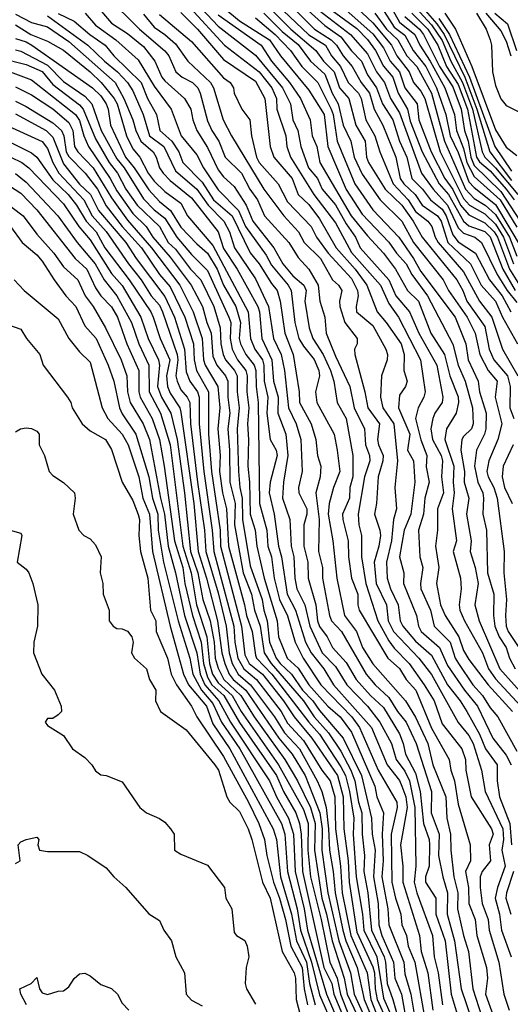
# Model space of a CAD drawing. Header units: metres. Extents: x -51132 to -49532, y -231222 to -229437.
# Tile 590 of 656: x -50220 to -50174, y -229919 to -229826. Entities that reach past the tile are written whole.
import ezdxf

# ---------------------------------------------------------------- set-up
doc = ezdxf.new("R2010")
doc.units = ezdxf.units.M
for name, color, linetype in [('CONTOUR_HALF', 8, 'Continuous'), ('CONTOUR_INDEX', 1, 'Continuous'), ('CONTOUR_INTER', 3, 'Continuous')]:
    doc.layers.add(name, color=color, linetype=linetype)

msp = doc.modelspace()

# ---------------------------------------------------------------- linework, layer by layer
at = {"layer": 'CONTOUR_HALF'}
for points, elevation in [([(-50195.033, -229823.759), (-50191.58, -229826.932), (-50190.08, -229827.972), (-50189.08, -229829.306), (-50188.145, -229830.259), (-50187.58, -229831.542), (-50186.724, -229832.759), (-50186.16, -229834.259), (-50185.205, -229835.759), (-50184.592, -229837.759), (-50183.878, -229839.259), (-50183.44, -229841.259), (-50182.437, -229842.259), (-50181.682, -229843.259), (-50180.58, -229844.147), (-50180.2, -229844.759), (-50179.58, -229846.547), (-50179.08, -229847.218), (-50177.472, -229848.259), (-50176.152, -229850.759), (-50174.946, -229852.259), (-50174.143, -229853.759)], 54.5), ([(-50213.243, -229824.759), (-50211.58, -229826.699), (-50210.08, -229827.672), (-50208.58, -229828.88), (-50207.525, -229830.259), (-50206.852, -229831.759), (-50206.58, -229832.103), (-50204.716, -229833.759), (-50204.147, -229834.759), (-50203.958, -229835.759), (-50203.58, -229836.759), (-50202.58, -229838.375), (-50201.58, -229840.469), (-50201.08, -229841.104), (-50200.08, -229842.023), (-50198.945, -229843.759), (-50198.335, -229845.259), (-50196.344, -229847.759), (-50195.526, -229849.259), (-50194.58, -229850.391), (-50193.556, -229851.259), (-50193.322, -229851.759), (-50193.441, -229852.759), (-50193.036, -229855.259), (-50192.7, -229856.259), (-50191.737, -229857.759), (-50191.044, -229859.259), (-50190.748, -229860.259), (-50190.432, -229862.259), (-50189.571, -229863.759), (-50188.961, -229867.259), (-50188.939, -229869.259), (-50189.248, -229870.259), (-50189.274, -229871.259), (-50189.913, -229872.759), (-50189.894, -229873.259), (-50189.391, -229875.259), (-50189.354, -229876.759), (-50189.071, -229878.759), (-50188.488, -229880.259), (-50188.49, -229881.259), (-50188.358, -229881.759), (-50185.682, -229886.259), (-50184.58, -229887.205), (-50183.967, -229888.259), (-50183.049, -229889.259), (-50181.58, -229892.807), (-50179.928, -229895.759), (-50179.762, -229896.759), (-50179.415, -229897.759), (-50179.08, -229899.941), (-50177.973, -229903.759), (-50177.93, -229905.259), (-50178.383, -229906.259), (-50178.113, -229907.759), (-50178.072, -229909.259), (-50177.476, -229910.759), (-50177.331, -229912.259), (-50176.413, -229915.259), (-50176.33, -229916.259), (-50176.514, -229917.759), (-50175.794, -229919.759)], 61.5), ([(-50203.663, -229824.759), (-50201.58, -229826.975), (-50198.08, -229829.715), (-50195.549, -229832.759), (-50194.81, -229834.259), (-50194.589, -229835.759), (-50194.124, -229836.759), (-50193.842, -229838.259), (-50193.108, -229840.259), (-50192.264, -229841.259), (-50191.814, -229842.259), (-50190.58, -229843.742), (-50189.58, -229845.513), (-50188.703, -229846.759), (-50188.262, -229847.759), (-50185.589, -229850.759), (-50184.91, -229852.259), (-50183.643, -229853.759), (-50182.776, -229855.759), (-50181.09, -229858.759), (-50180.518, -229861.759), (-50180.595, -229862.259), (-50181.264, -229863.259), (-50181.453, -229863.759), (-50181.642, -229864.759), (-50181.476, -229865.759), (-50180.675, -229867.259), (-50180.536, -229867.759), (-50180.637, -229869.259), (-50180.472, -229870.759), (-50181.004, -229872.259), (-50181.012, -229874.259), (-50181.208, -229875.759), (-50180.905, -229877.759), (-50181.124, -229879.259), (-50180.753, -229881.259), (-50180.3, -229882.259), (-50179.019, -229884.259), (-50178.58, -229885.521), (-50178.08, -229886.379), (-50176.272, -229888.759), (-50173.996, -229891.259)], 58.5), ([(-50189.08, -229824.791), (-50187.08, -229826.669), (-50185.323, -229828.759), (-50184.817, -229829.759), (-50183.689, -229831.259), (-50183.277, -229832.259), (-50182.58, -229833.068), (-50182.192, -229833.759), (-50180.759, -229838.759), (-50178.58, -229843.148), (-50178.009, -229843.759), (-50176.58, -229844.575), (-50175.58, -229845.556), (-50174.836, -229846.759), (-50173.903, -229849.259)], 52.5), ([(-50205.08, -229825.688), (-50203.517, -229827.259), (-50201.08, -229830.109), (-50198.08, -229832.148), (-50197.217, -229833.759), (-50196.708, -229838.259), (-50196.365, -229839.259), (-50194.626, -229841.259), (-50194.086, -229842.759), (-50193.08, -229843.708), (-50192.08, -229845.053), (-50190.515, -229847.759), (-50188.721, -229849.759), (-50187.65, -229851.259), (-50186.666, -229853.759), (-50185.819, -229854.759), (-50184.423, -229856.759), (-50184.144, -229857.759), (-50184.172, -229859.259), (-50183.85, -229860.259), (-50184.019, -229860.759), (-50184.58, -229861.575), (-50184.669, -229862.759), (-50183.623, -229865.259), (-50183.823, -229866.759), (-50183.278, -229867.759), (-50183.144, -229869.759), (-50183.525, -229872.759), (-50184.139, -229874.259), (-50184.575, -229876.759), (-50184.171, -229878.259), (-50184.202, -229879.259), (-50182.983, -229882.259), (-50182.808, -229883.259), (-50182.547, -229883.759), (-50180.831, -229885.259), (-50180.08, -229886.942), (-50178.483, -229889.259), (-50177.269, -229890.759), (-50175.841, -229893.759), (-50174.58, -229895.361), (-50174.124, -229896.259)], 59.5), ([(-50201.034, -229825.259), (-50199.58, -229826.466), (-50196.766, -229828.259), (-50195.741, -229829.759), (-50193.08, -229832.987), (-50191.637, -229835.259), (-50191.287, -229838.259), (-50189.58, -229842.306), (-50188.08, -229844.606), (-50185.58, -229847.224), (-50184.867, -229848.259), (-50183.968, -229849.259), (-50183.42, -229850.259), (-50181.958, -229852.259), (-50179.58, -229856.794), (-50179.093, -229858.759), (-50178.436, -229860.259), (-50177.731, -229862.759), (-50177.683, -229864.259), (-50177.833, -229864.759), (-50178.58, -229865.466), (-50178.731, -229865.759), (-50178.837, -229866.759), (-50178.495, -229868.759), (-50178.525, -229869.759), (-50178.091, -229871.259), (-50178.306, -229872.759), (-50177.876, -229875.259), (-50177.962, -229876.259), (-50177.486, -229877.759), (-50177.201, -229879.259), (-50177.512, -229881.259), (-50177.126, -229882.759), (-50175.177, -229887.259), (-50172.494, -229890.259)], 57.5), ([(-50196.08, -229824.955), (-50193.08, -229827.806), (-50191.527, -229828.759), (-50190.956, -229829.759), (-50190.11, -229830.759), (-50189.378, -229832.259), (-50188.434, -229833.259), (-50188.168, -229833.759), (-50187.745, -229835.759), (-50186.88, -229837.259), (-50186.43, -229838.759), (-50185.178, -229841.759), (-50183.774, -229843.259), (-50183.08, -229844.35), (-50181.911, -229845.259), (-50181.555, -229845.759), (-50181.246, -229846.759), (-50180.949, -229847.259), (-50178.58, -229850.011), (-50177.083, -229852.759), (-50175.942, -229854.259), (-50174.934, -229857.259), (-50173.504, -229859.759)], 55.5), ([(-50191.58, -229825.012), (-50188.58, -229827.213), (-50187.58, -229828.228), (-50186.82, -229829.259), (-50186.08, -229830.722), (-50185.212, -229831.759), (-50184.703, -229833.259), (-50183.839, -229834.759), (-50183.58, -229835.892), (-50182.443, -229838.759), (-50180.877, -229841.759), (-50179.99, -229842.759), (-50178.573, -229845.259), (-50178.08, -229845.718), (-50176.58, -229846.23), (-50176.08, -229846.736), (-50174.892, -229849.759), (-50173.734, -229851.759)], 53.5), ([(-50186.23, -229825.259), (-50185.08, -229827.088), (-50184.08, -229827.829), (-50183.296, -229829.259), (-50182.106, -229830.759), (-50181.116, -229832.759), (-50180.24, -229835.259), (-50179.835, -229837.259), (-50179.08, -229838.838), (-50178.08, -229841.587), (-50177.58, -229842.124), (-50175.58, -229843.71), (-50173.08, -229847.886)], 51.5), ([(-50183.054, -229825.259), (-50181.58, -229826.865), (-50180.58, -229828.333), (-50179.78, -229830.259), (-50178.691, -229832.259), (-50177.748, -229834.759), (-50176.847, -229838.759), (-50176.585, -229839.259), (-50175.58, -229840.254), (-50173.493, -229842.759)], 49.5), ([(-50220.58, -229825.868), (-50219.08, -229826.652), (-50217.58, -229827.028), (-50215.58, -229828.431), (-50211.237, -229832.259), (-50210.409, -229833.759), (-50209.575, -229835.759), (-50209.306, -229836.759), (-50208.82, -229837.759), (-50207.671, -229838.759), (-50207.383, -229839.259), (-50207.08, -229840.259), (-50206.717, -229840.759), (-50206.08, -229841.439), (-50204.08, -229843.09), (-50201.582, -229846.259), (-50201.08, -229847.82), (-50199.798, -229849.759), (-50197.867, -229853.259), (-50197.713, -229853.759), (-50197.478, -229856.259), (-50196.551, -229858.259), (-50196.38, -229860.259), (-50195.957, -229861.759), (-50195.986, -229863.259), (-50195.218, -229865.259), (-50195.037, -229867.259), (-50195.459, -229869.759), (-50195.547, -229871.259), (-50194.873, -229873.259), (-50194.748, -229875.759), (-50194.478, -229876.759), (-50194.381, -229878.759), (-50194.208, -229879.759), (-50193.456, -229881.259), (-50192.972, -229883.259), (-50191.832, -229885.759), (-50190.58, -229887.043), (-50189.506, -229888.759), (-50187.58, -229890.76), (-50186.417, -229892.259), (-50185.325, -229894.259), (-50184.895, -229895.759), (-50184.08, -229896.855), (-50183.646, -229897.759), (-50183.159, -229900.259), (-50183.059, -229905.759), (-50183.192, -229907.259), (-50182.947, -229908.259), (-50181.474, -229912.259), (-50181.322, -229914.259), (-50180.956, -229915.759), (-50180.561, -229918.759)], 63.5), ([(-50216.58, -229825.791), (-50215.08, -229826.511), (-50213.6, -229827.759), (-50212.164, -229828.759), (-50211.347, -229829.759), (-50208.803, -229832.259), (-50208.213, -229833.759), (-50207.346, -229835.259), (-50207.03, -229836.759), (-50205.932, -229837.759), (-50205.25, -229838.759), (-50204.879, -229839.759), (-50203.08, -229841.617), (-50202.019, -229843.259), (-50200.278, -229844.759), (-50198.58, -229848.226), (-50197.725, -229849.259), (-50196.58, -229851.108), (-50196.031, -229851.759), (-50195.762, -229852.759), (-50195.341, -229855.759), (-50194.541, -229857.759), (-50193.969, -229861.259), (-50193.944, -229862.259), (-50192.848, -229864.259), (-50192.433, -229865.759), (-50192.253, -229867.259), (-50191.964, -229868.259), (-50192.021, -229869.259), (-50192.433, -229870.759), (-50192.111, -229873.259), (-50192.157, -229876.259), (-50191.796, -229877.759), (-50191.802, -229878.759), (-50191.135, -229882.259), (-50190.939, -229882.759), (-50190.027, -229883.759), (-50187.716, -229887.759), (-50186.85, -229888.759), (-50185.58, -229889.938), (-50184.769, -229891.259), (-50183.966, -229892.259), (-50183.016, -229894.259), (-50181.596, -229898.759), (-50181.624, -229900.759), (-50180.859, -229902.759), (-50180.913, -229904.759), (-50180.522, -229906.759), (-50180.072, -229908.259), (-50180.103, -229910.259), (-50179.416, -229912.759), (-50178.803, -229917.259), (-50177.286, -229921.759)], 62.5), ([(-50208.58, -229825.856), (-50207.58, -229827.072), (-50206.573, -229827.759), (-50205.58, -229828.639), (-50204.424, -229830.259), (-50202.301, -229832.259), (-50202.021, -229832.759), (-50201.105, -229835.759), (-50200.331, -229837.259), (-50197.285, -229842.259), (-50195.428, -229844.759), (-50194.035, -229846.259), (-50193.506, -229847.259), (-50191.994, -229848.759), (-50190.875, -229850.759), (-50190.298, -229851.259), (-50189.971, -229851.759), (-50190.204, -229852.759), (-50190.16, -229853.259), (-50189.703, -229854.759), (-50188.534, -229856.259), (-50188.558, -229856.759), (-50188.785, -229857.259), (-50188.779, -229857.759), (-50187.843, -229861.259), (-50187.562, -229862.759), (-50186.467, -229864.259), (-50186.644, -229865.759), (-50186.556, -229866.259), (-50186.124, -229867.259), (-50186.134, -229867.759), (-50186.578, -229869.259), (-50186.745, -229871.759), (-50186.928, -229872.759), (-50186.413, -229874.259), (-50186.364, -229874.759), (-50186.517, -229875.759), (-50186.957, -229877.259), (-50186.752, -229879.259), (-50185.787, -229881.259), (-50185.645, -229882.759), (-50185.128, -229883.759), (-50182.755, -229886.259), (-50181.58, -229887.767), (-50179.08, -229892.291), (-50178.08, -229893.501), (-50177.664, -229894.259), (-50176.906, -229896.759), (-50176.565, -229898.759), (-50174.898, -229902.259), (-50174.835, -229903.259), (-50174.983, -229904.259), (-50174.665, -229905.759), (-50175.399, -229907.759), (-50175.624, -229908.759), (-50175.197, -229910.259), (-50175.01, -229911.759), (-50174.122, -229914.259)], 60.5), ([(-50197.309, -229825.759), (-50195.58, -229827.495), (-50194.08, -229828.704), (-50192.924, -229830.259), (-50191.58, -229831.493), (-50190.893, -229833.259), (-50190.331, -229834.259), (-50189.869, -229836.259), (-50189.132, -229837.759), (-50188.826, -229839.259), (-50188.08, -229840.847), (-50186.399, -229843.259), (-50184.352, -229845.259), (-50183.258, -229847.259), (-50180.496, -229850.759), (-50179.973, -229851.759), (-50178.245, -229854.259), (-50177.491, -229855.759), (-50177.064, -229857.759), (-50176.27, -229859.259), (-50175.421, -229860.259), (-50175.601, -229861.759), (-50175.005, -229864.259), (-50175.351, -229865.759), (-50176.193, -229867.759), (-50176.389, -229868.759), (-50176.285, -229869.259), (-50175.75, -229870.259), (-50175.436, -229871.259), (-50174.767, -229876.259), (-50174.81, -229878.259), (-50174.539, -229880.759), (-50174.657, -229882.259), (-50174.588, -229883.259), (-50174.392, -229883.759), (-50173.398, -229885.259)], 56.5), ([(-50184.08, -229826.085), (-50182.719, -229827.259), (-50182.317, -229827.759), (-50180.828, -229830.759), (-50179.58, -229832.67), (-50178.811, -229834.759), (-50178.497, -229836.759), (-50178.145, -229837.759), (-50177.907, -229839.259), (-50177.58, -229840.062), (-50175.08, -229842.478), (-50173.281, -229845.259)], 50.5), ([(-50180.885, -229826.259), (-50179.885, -229827.759), (-50178.012, -229831.759), (-50175.661, -229838.259), (-50174.08, -229840.566)], 48.5), ([(-50177.349, -229825.759), (-50176.443, -229827.259), (-50176.08, -229828.259), (-50175.957, -229828.759), (-50175.872, -229831.259), (-50175.58, -229832.544), (-50175.08, -229833.802), (-50174.58, -229834.418), (-50173.08, -229835.17)], 47.5), ([(-50175.64, -229825.759), (-50174.453, -229826.759), (-50173.602, -229829.259)], 46.5), ([(-50220.58, -229828.151), (-50219.58, -229828.458), (-50219.038, -229828.759), (-50213.341, -229832.759), (-50212.58, -229833.528), (-50212.062, -229834.259), (-50211.88, -229834.759), (-50211.668, -229836.259), (-50210.262, -229839.259), (-50209.448, -229840.259), (-50208.08, -229842.327), (-50207.08, -229843.427), (-50206.056, -229844.259), (-50205.08, -229845.838), (-50203.58, -229847.396), (-50202.564, -229848.259), (-50201.654, -229849.759), (-50201.081, -229851.259), (-50199.934, -229853.259), (-50199.489, -229854.759), (-50199.603, -229856.259), (-50199.48, -229856.759), (-50198.993, -229857.759), (-50198.195, -229858.759), (-50198.036, -229859.259), (-50198.02, -229860.759), (-50197.818, -229862.259), (-50197.712, -229871.759), (-50197.024, -229874.259), (-50196.926, -229875.759), (-50196.563, -229876.759), (-50196.341, -229878.759), (-50195.837, -229880.759), (-50195.08, -229882.28), (-50194.344, -229884.759), (-50193.604, -229886.259), (-50191.952, -229888.759), (-50189.05, -229891.759), (-50188.327, -229892.759), (-50186.575, -229896.759), (-50184.817, -229899.759), (-50184.796, -229900.259), (-50185.352, -229902.759), (-50185.295, -229907.259), (-50184.961, -229908.759), (-50184.445, -229910.259), (-50184.354, -229911.259), (-50183.91, -229912.259), (-50183.772, -229913.259), (-50183.148, -229914.759), (-50182.164, -229920.259)], 64.5), ([(-50222.08, -229829.963), (-50219.58, -229830.58), (-50218.08, -229831.223), (-50217.08, -229832.445), (-50214.58, -229834.358), (-50214.217, -229834.759), (-50213.08, -229837.556), (-50211.795, -229839.759), (-50211.012, -229840.759), (-50210.24, -229842.259), (-50209.164, -229843.759), (-50207.081, -229845.759), (-50206.25, -229847.259), (-50205.58, -229847.884), (-50204.166, -229849.759), (-50203.186, -229850.759), (-50201.976, -229853.259), (-50201.399, -229855.259), (-50201.324, -229856.759), (-50201.116, -229857.759), (-50200.883, -229858.259), (-50200.043, -229859.259), (-50199.782, -229859.759), (-50199.794, -229861.259), (-50199.603, -229862.759), (-50199.785, -229864.759), (-50199.668, -229868.759), (-50199.545, -229870.259), (-50199.316, -229871.259), (-50199.308, -229873.259), (-50198.58, -229877.586), (-50197.467, -229880.759), (-50197.308, -229881.759), (-50196.968, -229882.759), (-50196.751, -229884.759), (-50196.145, -229886.259), (-50195.777, -229886.759), (-50194.704, -229887.759), (-50193.663, -229889.259), (-50192.692, -229890.259), (-50192.08, -229891.162), (-50189.848, -229893.759), (-50188.142, -229897.259), (-50187.19, -229901.259), (-50187.137, -229902.759), (-50186.861, -229904.259), (-50187.03, -229906.759), (-50186.584, -229909.259), (-50186.504, -229911.259), (-50186.243, -229912.259), (-50185.129, -229914.759), (-50185.033, -229916.259), (-50184.399, -229917.759), (-50183.856, -229920.759)], 65.5), ([(-50220.58, -229832.672), (-50219.08, -229833.426), (-50217.08, -229834.723), (-50215.58, -229836.013), (-50215.196, -229836.759), (-50215.046, -229838.259), (-50214.72, -229838.759), (-50213.28, -229840.259), (-50211.58, -229843.067), (-50210.08, -229845.188), (-50207.823, -229847.759), (-50205.172, -229851.259), (-50203.908, -229853.759), (-50203.079, -229856.259), (-50202.941, -229858.259), (-50202.78, -229858.759), (-50201.599, -229860.759), (-50201.427, -229862.759), (-50201.618, -229864.759), (-50201.393, -229867.259), (-50201.454, -229868.759), (-50201.174, -229870.759), (-50200.809, -229872.259), (-50200.609, -229875.759), (-50199.097, -229881.259), (-50198.923, -229882.259), (-50198.382, -229883.759), (-50198.08, -229885.979), (-50197.989, -229886.259), (-50196.547, -229887.759), (-50193.089, -229892.259), (-50192.08, -229893.393), (-50190.08, -229896.428), (-50189.657, -229897.259), (-50189.267, -229898.759), (-50188.854, -229901.259), (-50188.922, -229902.759), (-50188.634, -229906.759), (-50188.051, -229910.259), (-50187.938, -229911.759), (-50186.71, -229914.259), (-50186.08, -229918.123), (-50185.373, -229919.759)], 66.5), ([(-50220.58, -229835.209), (-50217.689, -229836.759), (-50217.08, -229837.4), (-50216.08, -229839.889), (-50214.58, -229841.787), (-50213.531, -229842.759), (-50212.795, -229844.259), (-50210.232, -229847.259), (-50209.262, -229848.759), (-50206.58, -229852.344), (-50205.668, -229854.259), (-50204.716, -229857.259), (-50204.58, -229859.388), (-50204.218, -229860.259), (-50203.527, -229861.259), (-50203.345, -229861.759), (-50203.348, -229864.259), (-50202.925, -229868.759), (-50202.15, -229874.259), (-50201.996, -229876.259), (-50200.098, -229883.259), (-50200.015, -229884.759), (-50199.731, -229886.259), (-50199.174, -229887.259), (-50197.994, -229888.259), (-50195.679, -229891.259), (-50195.08, -229892.348), (-50193.58, -229893.966), (-50191.859, -229896.759), (-50191.067, -229897.759), (-50190.648, -229899.259), (-50190.574, -229902.259), (-50190.108, -229905.759), (-50189.942, -229908.259), (-50189.14, -229912.259), (-50187.612, -229915.759), (-50187.266, -229918.259), (-50184.736, -229924.759)], 67.5), ([(-50221.58, -229837.606), (-50219.08, -229838.874), (-50218.58, -229839.28), (-50217.08, -229841.388), (-50215.644, -229842.759), (-50214.844, -229843.759), (-50213.951, -229845.259), (-50213.001, -229846.259), (-50212.183, -229847.759), (-50209.919, -229850.759), (-50207.894, -229853.759), (-50207.681, -229854.259), (-50207.02, -229856.259), (-50206.116, -229858.259), (-50206.419, -229859.759), (-50206.313, -229860.759), (-50206.08, -229861.386), (-50205.169, -229862.759), (-50205.08, -229863.173), (-50203.869, -229871.759), (-50203.458, -229876.259), (-50202.658, -229878.759), (-50201.628, -229882.759), (-50201.223, -229885.759), (-50200.96, -229886.759), (-50200.547, -229887.759), (-50200.178, -229888.259), (-50198.971, -229889.259), (-50195.883, -229893.759), (-50194.652, -229895.259), (-50193.426, -229897.259), (-50192.053, -229900.759), (-50191.834, -229902.259), (-50191.86, -229904.259), (-50191.29, -229908.259), (-50190.256, -229912.759), (-50189.181, -229915.759), (-50188.814, -229917.759), (-50187.227, -229921.259)], 68.5), ([(-50220.58, -229840.793), (-50219.58, -229841.607), (-50216.59, -229844.759), (-50214.777, -229847.259), (-50213.093, -229849.259), (-50212.264, -229850.759), (-50211.084, -229852.259), (-50209.688, -229854.759), (-50209.017, -229856.759), (-50208.061, -229858.759), (-50208.045, -229861.259), (-50206.992, -229863.259), (-50206.077, -229866.259), (-50204.895, -229875.759), (-50204.095, -229878.259), (-50203.591, -229881.259), (-50202.645, -229884.259), (-50202.398, -229886.759), (-50202.107, -229887.759), (-50201.58, -229888.57), (-50200.257, -229889.759), (-50199.418, -229891.259), (-50195.907, -229896.259), (-50193.58, -229900.446), (-50193.141, -229901.759), (-50193.167, -229904.259), (-50192.932, -229906.759), (-50191.929, -229910.759), (-50191.12, -229914.759), (-50190.42, -229916.259), (-50190.099, -229917.759), (-50189.339, -229919.759)], 69.5), ([(-50222.08, -229843.119), (-50219.844, -229844.759), (-50218.58, -229846.496), (-50216.963, -229848.259), (-50216.08, -229849.553), (-50214.726, -229850.759), (-50214.051, -229852.259), (-50213.305, -229853.259), (-50212.149, -229855.259), (-50210.672, -229858.259), (-50210.147, -229859.759), (-50210.084, -229861.259), (-50209.835, -229862.259), (-50208.61, -229864.259), (-50207.995, -229865.759), (-50206.987, -229871.259), (-50206.597, -229872.759), (-50206.259, -229875.759), (-50205.574, -229878.259), (-50204.729, -229882.259), (-50203.587, -229885.759), (-50203.251, -229887.759), (-50202.811, -229888.759), (-50201.51, -229890.259), (-50200.432, -229892.259), (-50196.772, -229897.759), (-50196.08, -229899.317), (-50194.978, -229901.259), (-50194.516, -229902.759), (-50194.344, -229906.259), (-50193.516, -229909.759), (-50193.199, -229911.759), (-50191.43, -229917.759), (-50190.139, -229920.759)], 70.5), ([(-50220.687, -229850.759), (-50219.76, -229851.759), (-50216.58, -229854.441), (-50215.581, -229856.259), (-50214.58, -229857.531), (-50213.58, -229858.501), (-50212.455, -229862.759), (-50211.908, -229863.759), (-50210.58, -229865.251), (-50210.014, -229866.259), (-50209.009, -229869.259), (-50208.626, -229871.259), (-50208.025, -229872.759), (-50207.729, -229876.259), (-50206.062, -229883.259), (-50204.832, -229887.759), (-50204.341, -229888.759), (-50202.684, -229890.759), (-50202.08, -229892.417), (-50200.472, -229894.759), (-50196.421, -229902.259), (-50196.113, -229903.259), (-50195.728, -229906.759), (-50194.705, -229910.259), (-50194.249, -229912.759), (-50193.286, -229914.759), (-50193, -229916.759), (-50192.478, -229918.759)], 71.5), ([(-50220.58, -229865.037), (-50220.106, -229864.759), (-50219.58, -229864.652), (-50219.08, -229864.705), (-50218.58, -229864.957), (-50218.349, -229865.259), (-50218.352, -229866.259), (-50217.857, -229867.259), (-50217.41, -229868.759), (-50217.08, -229869.124), (-50216.08, -229869.761), (-50215.027, -229870.759), (-50214.963, -229871.259), (-50215.172, -229872.759), (-50214.626, -229874.259), (-50214.167, -229874.759), (-50213.58, -229875.055), (-50213.08, -229875.61), (-50212.525, -229876.759), (-50212.626, -229878.259), (-50212.384, -229879.259), (-50212.356, -229880.259), (-50211.776, -229881.759), (-50211.784, -229882.759), (-50211.427, -229883.259), (-50211.08, -229883.475), (-50210.58, -229883.495), (-50210.08, -229883.706), (-50209.661, -229884.259), (-50209.527, -229884.759), (-50209.683, -229885.759), (-50209.426, -229886.259), (-50208.289, -229887.259), (-50208.008, -229888.259), (-50207.416, -229889.259), (-50207.441, -229890.259), (-50206.983, -229891.259), (-50204.58, -229892.976), (-50201.896, -229896.259), (-50201.546, -229896.759), (-50200.758, -229899.259), (-50200.473, -229899.759), (-50199.58, -229900.645), (-50198.773, -229902.259), (-50198.408, -229903.259), (-50197.412, -229907.259), (-50196.715, -229908.759), (-50195.568, -229913.759), (-50194.457, -229915.759), (-50194.318, -229916.259), (-50194.267, -229918.259), (-50192.709, -229924.259)], 72.5), ([(-50220.58, -229905.506), (-50220.133, -229905.259), (-50220.306, -229903.759), (-50220.08, -229903.486), (-50219.58, -229903.27), (-50218.58, -229903.028), (-50218.397, -229903.259), (-50218.464, -229903.759), (-50218.335, -229904.259), (-50217.58, -229904.385), (-50214.58, -229904.385), (-50213.793, -229904.759), (-50212.08, -229905.904), (-50211.35, -229906.759), (-50210.228, -229907.759), (-50208.08, -229910.217), (-50207.08, -229910.856), (-50206.655, -229911.759), (-50205.96, -229912.759), (-50205.553, -229914.259), (-50204.72, -229915.759), (-50204.562, -229917.759), (-50204.08, -229918.323), (-50203.08, -229918.87)], 73.5)]:
    msp.add_lwpolyline(points, dxfattribs=dict(at, elevation=elevation))
at = {"layer": 'CONTOUR_INDEX'}
for points, elevation in [([(-50195.08, -229824.723), (-50192.545, -229827.259), (-50190.992, -229828.259), (-50190.493, -229828.759), (-50189.861, -229829.759), (-50189.019, -229830.759), (-50188.167, -229832.259), (-50187.4, -229833.259), (-50186.956, -229834.759), (-50186.148, -229836.259), (-50184.922, -229839.259), (-50184.515, -229841.259), (-50184.178, -229841.759), (-50183.113, -229842.759), (-50182.467, -229843.759), (-50181.016, -229844.759), (-50180.68, -229845.259), (-50180.052, -229847.259), (-50177.941, -229849.259), (-50176.914, -229851.259), (-50175.573, -229852.759), (-50174.913, -229854.259), (-50173.529, -229856.759)], 55), ([(-50207.08, -229825.898), (-50204.08, -229828.434), (-50201.08, -229831.816), (-50200.453, -229832.259), (-50200.14, -229832.759), (-50200.067, -229833.259), (-50199.36, -229834.759), (-50198.605, -229835.759), (-50198.453, -229837.259), (-50197.994, -229839.259), (-50197.721, -229839.759), (-50195.965, -229841.759), (-50195.08, -229843.457), (-50192.868, -229845.759), (-50192.352, -229846.759), (-50191.265, -229848.259), (-50189.08, -229850.647), (-50188.503, -229851.759), (-50188.446, -229852.259), (-50188.634, -229853.259), (-50188.599, -229853.759), (-50187.08, -229855.067), (-50185.863, -229857.259), (-50185.695, -229857.759), (-50185.752, -229858.259), (-50186.28, -229859.759), (-50186.375, -229861.759), (-50186.135, -229862.759), (-50185.119, -229864.259), (-50184.78, -229867.759), (-50185.029, -229870.259), (-50184.876, -229872.259), (-50185.131, -229873.259), (-50185.324, -229875.259), (-50185.784, -229877.259), (-50185.73, -229878.759), (-50185.427, -229879.759), (-50184.708, -229881.259), (-50184.51, -229882.759), (-50184.267, -229883.259), (-50183.08, -229884.663), (-50181.58, -229885.984), (-50180.08, -229888.746), (-50178.883, -229890.259), (-50178.281, -229891.259), (-50177.08, -229893.37), (-50176.514, -229894.759), (-50175.416, -229896.259), (-50175.42, -229897.759), (-50175.195, -229899.259), (-50174.233, -229901.759), (-50174.08, -229903.759)], 60), ([(-50183.428, -229825.759), (-50181.932, -229827.259), (-50180.983, -229828.759), (-50180.179, -229830.759), (-50179.08, -229832.452), (-50178.223, -229834.759), (-50177.353, -229839.259), (-50177.08, -229839.717), (-50176.08, -229840.554), (-50174.59, -229842.259), (-50173.826, -229843.259)], 50), ([(-50220.58, -229829.211), (-50220.08, -229829.334), (-50217.58, -229830.647), (-50216.08, -229832.16), (-50214.08, -229833.551), (-50213.42, -229834.259), (-50212.541, -229836.759), (-50211.08, -229839.416), (-50210.399, -229840.259), (-50208.58, -229843.167), (-50207.58, -229844.22), (-50206.58, -229844.986), (-50205.454, -229846.759), (-50204.08, -229848.401), (-50202.58, -229849.909), (-50200.56, -229854.259), (-50200.387, -229854.759), (-50200.465, -229856.259), (-50200.267, -229857.259), (-50199.772, -229858.259), (-50198.976, -229859.259), (-50198.863, -229859.759), (-50198.902, -229861.259), (-50198.689, -229862.759), (-50198.819, -229864.259), (-50198.719, -229865.759), (-50198.805, -229868.259), (-50198.643, -229869.759), (-50198.582, -229872.759), (-50198.119, -229874.259), (-50197.964, -229875.759), (-50197.265, -229878.759), (-50196.032, -229882.759), (-50195.93, -229884.259), (-50195.104, -229886.259), (-50194.08, -229887.176), (-50193.076, -229888.759), (-50191.307, -229890.759), (-50190.129, -229891.759), (-50189.08, -229893.205), (-50186.886, -229898.259), (-50186.693, -229899.259), (-50186.094, -229900.759), (-50186.218, -229902.759), (-50186.106, -229905.259), (-50186.237, -229906.759), (-50185.674, -229909.759), (-50185.588, -229911.259), (-50184.183, -229914.759), (-50184.08, -229915.847), (-50183.508, -229917.759), (-50183.015, -229920.759)], 65), ([(-50221.58, -229841.673), (-50220.08, -229842.646), (-50218.58, -229844.199), (-50214.977, -229848.759), (-50213.868, -229849.759), (-50213.08, -229851.522), (-50212.566, -229852.259), (-50211.58, -229853.306), (-50211.021, -229854.259), (-50210.124, -229856.759), (-50208.997, -229859.259), (-50209.007, -229861.259), (-50208.87, -229861.759), (-50207.756, -229863.759), (-50207.079, -229865.759), (-50206.623, -229868.259), (-50205.653, -229875.259), (-50204.896, -229877.759), (-50204.697, -229879.259), (-50203.992, -229882.259), (-50203.154, -229884.759), (-50202.937, -229886.759), (-50202.58, -229888.034), (-50202.18, -229888.759), (-50201.053, -229889.759), (-50199.58, -229892.276), (-50196.103, -229897.259), (-50195.461, -229898.759), (-50194.307, -229900.759), (-50193.967, -229901.759), (-50193.806, -229902.759), (-50193.676, -229906.259), (-50191.683, -229915.259), (-50190.932, -229916.759), (-50190.73, -229917.759), (-50189.271, -229921.259)], 70), ([(-50173.887, -229906.259), (-50174.562, -229908.259), (-50174.619, -229908.759), (-50174.145, -229910.259)], 60)]:
    msp.add_lwpolyline(points, dxfattribs=dict(at, elevation=elevation))
at = {"layer": 'CONTOUR_INTER'}
for points, elevation in [([(-50212.08, -229824.141), (-50208.956, -229827.259), (-50206.58, -229829.285), (-50206.206, -229829.759), (-50205.528, -229831.259), (-50204.962, -229831.759), (-50203.984, -229832.259), (-50203.492, -229832.759), (-50203.252, -229833.259), (-50202.58, -229835.868), (-50202.182, -229836.759), (-50201.526, -229837.759), (-50200.913, -229839.259), (-50199.398, -229840.759), (-50198.611, -229842.259), (-50197.9, -229843.259), (-50197.23, -229844.759), (-50194.96, -229847.259), (-50194.08, -229848.69), (-50193.08, -229849.768), (-50192.205, -229851.259), (-50192.062, -229852.759), (-50191.563, -229854.259), (-50191.442, -229855.759), (-50190.58, -229857.924), (-50189.235, -229860.759), (-50188.845, -229862.759), (-50187.869, -229864.759), (-50187.777, -229866.259), (-50187.38, -229867.259), (-50187.363, -229867.759), (-50187.854, -229869.259), (-50188.447, -229872.759), (-50188.398, -229873.759), (-50188.132, -229874.759), (-50188.142, -229876.759), (-50187.728, -229879.259), (-50186.613, -229882.759), (-50185.58, -229884.612), (-50185.08, -229885.316), (-50183.66, -229886.759), (-50182.262, -229888.759), (-50181.336, -229890.259), (-50180.58, -229892.409), (-50178.732, -229894.759), (-50178.391, -229895.759), (-50178.353, -229896.759), (-50177.869, -229899.259), (-50175.95, -229902.259), (-50175.816, -229902.759), (-50176.177, -229903.759), (-50176.054, -229905.259), (-50176.83, -229906.259), (-50177.015, -229906.759), (-50177.018, -229907.759), (-50176.829, -229909.259), (-50176.258, -229910.759), (-50176.171, -229911.759), (-50175.267, -229914.759), (-50174.8, -229917.759), (-50174.314, -229919.259)], 61), ([(-50185.619, -229824.759), (-50184.58, -229826.598), (-50183.146, -229827.759), (-50182.683, -229828.759), (-50181.701, -229830.259), (-50180.339, -229832.759), (-50179.418, -229835.259), (-50179.229, -229836.759), (-50178.58, -229838.456), (-50178.27, -229839.759), (-50177.58, -229841.074), (-50175.158, -229843.259), (-50173.58, -229845.828)], 51), ([(-50182.821, -229824.759), (-50181.084, -229826.759), (-50180.4, -229827.759), (-50178.453, -229831.759), (-50177.32, -229834.759), (-50176.114, -229838.759), (-50174.08, -229841.445)], 49), ([(-50204.191, -229825.259), (-50200.988, -229828.759), (-50197.745, -229831.259), (-50196.537, -229832.759), (-50196.113, -229833.759), (-50196.072, -229834.759), (-50195.237, -229837.259), (-50195.134, -229838.259), (-50194.803, -229839.259), (-50192.611, -229842.759), (-50190.58, -229845.429), (-50189.08, -229848.209), (-50186.371, -229851.259), (-50185.58, -229852.976), (-50184.681, -229854.259), (-50182.599, -229858.259), (-50182.163, -229861.259), (-50182.301, -229861.759), (-50182.839, -229862.759), (-50183.067, -229863.759), (-50182.58, -229865.778), (-50182.006, -229867.259), (-50182.08, -229868.296), (-50181.811, -229869.759), (-50182.214, -229871.259), (-50182.346, -229872.759), (-50182.807, -229874.259), (-50182.674, -229876.759), (-50182.401, -229877.759), (-50182.622, -229879.259), (-50182.579, -229879.759), (-50181.671, -229881.759), (-50181.32, -229883.259), (-50179.847, -229884.759), (-50179.376, -229886.259), (-50179.061, -229886.759), (-50177.714, -229888.759), (-50176.794, -229889.759), (-50176.08, -229890.915), (-50175.378, -229891.759), (-50173.58, -229894.973)], 59), ([(-50196.58, -229825.44), (-50194.752, -229827.259), (-50192.433, -229829.259), (-50191.697, -229830.259), (-50190.716, -229831.259), (-50190.191, -229832.759), (-50189.341, -229833.759), (-50188.677, -229836.259), (-50187.801, -229837.759), (-50187.662, -229839.259), (-50187.494, -229839.759), (-50185.915, -229842.259), (-50184.37, -229843.759), (-50183.285, -229845.259), (-50182.469, -229846.759), (-50179.196, -229850.759), (-50178.634, -229851.759), (-50178.263, -229852.759), (-50176.58, -229855.162), (-50176.19, -229857.259), (-50175.745, -229858.259), (-50174.452, -229859.759), (-50174.211, -229860.759), (-50174.24, -229862.759), (-50173.87, -229863.759)], 56), ([(-50192.407, -229825.259), (-50189.177, -229827.759), (-50187.58, -229829.583), (-50186.736, -229831.259), (-50185.99, -229832.259), (-50185.433, -229833.759), (-50184.58, -229835.108), (-50182.518, -229840.759), (-50181.436, -229842.259), (-50180.08, -229843.757), (-50179.08, -229845.902), (-50178.58, -229846.396), (-50177.524, -229846.759), (-50176.889, -229847.259), (-50175.437, -229850.259), (-50174.483, -229851.759), (-50173.58, -229852.886)], 54), ([(-50189.58, -229825.484), (-50187.08, -229827.694), (-50186.08, -229829.019), (-50185.466, -229830.259), (-50184.574, -229831.259), (-50184.08, -229832.759), (-50182.933, -229834.259), (-50182.765, -229835.759), (-50181.604, -229838.759), (-50180.342, -229841.259), (-50179.58, -229842.309), (-50178.853, -229843.759), (-50178.08, -229844.659), (-50176.58, -229845.439), (-50175.717, -229846.259), (-50175.41, -229846.759), (-50174.273, -229849.759), (-50173.334, -229851.259)], 53), ([(-50217.58, -229826.008), (-50213.775, -229828.759), (-50212.236, -229830.259), (-50210.994, -229831.259), (-50210.08, -229832.259), (-50209.58, -229833.037), (-50208.61, -229835.259), (-50208.005, -229837.259), (-50206.661, -229838.259), (-50205.58, -229840.55), (-50203.58, -229842.275), (-50202.497, -229843.759), (-50201.037, -229845.259), (-50200.513, -229846.259), (-50200.048, -229847.759), (-50198.08, -229850.681), (-50196.858, -229853.259), (-50196.386, -229856.259), (-50195.667, -229857.759), (-50195.347, -229859.259), (-50194.972, -229862.759), (-50194.279, -229864.259), (-50193.84, -229865.759), (-50193.705, -229868.759), (-50194.046, -229870.259), (-50194.023, -229870.759), (-50193.278, -229872.259), (-50193.265, -229872.759), (-50193.538, -229873.759), (-50193.538, -229875.759), (-50193.163, -229877.259), (-50193.152, -229878.759), (-50192.426, -229881.259), (-50192.258, -229882.759), (-50192.08, -229883.27), (-50191.359, -229884.259), (-50190.853, -229885.259), (-50189.58, -229886.658), (-50188.657, -229888.259), (-50187.298, -229889.759), (-50186.08, -229890.863), (-50184.58, -229893.338), (-50184.227, -229894.259), (-50184.017, -229895.259), (-50183.08, -229897.05), (-50182.65, -229898.759), (-50182.336, -229901.759), (-50181.812, -229903.259), (-50181.766, -229903.759), (-50181.813, -229905.759), (-50182.152, -229906.759), (-50182.157, -229907.259), (-50181.177, -229908.759), (-50181.166, -229910.259), (-50180.306, -229912.759), (-50179.725, -229917.759), (-50178.975, -229920.259)], 63), ([(-50214.035, -229825.759), (-50213.08, -229826.881), (-50211.17, -229828.259), (-50209.08, -229830.125), (-50207.58, -229832.605), (-50205.995, -229834.759), (-50205.051, -229837.259), (-50203.58, -229839.048), (-50202.938, -229840.259), (-50201.58, -229842.335), (-50199.684, -229844.259), (-50199.004, -229845.759), (-50197.08, -229848.469), (-50196.58, -229849.387), (-50195.006, -229851.259), (-50194.742, -229851.759), (-50194.397, -229854.759), (-50194.004, -229856.259), (-50193.58, -229857.002), (-50192.58, -229858.24), (-50192.129, -229859.259), (-50192.083, -229859.759), (-50192.452, -229861.259), (-50192.34, -229862.259), (-50190.717, -229865.259), (-50190.414, -229866.759), (-50190.175, -229868.759), (-50190.774, -229870.259), (-50191.173, -229871.759), (-50191.264, -229872.759), (-50190.832, -229875.259), (-50190.467, -229878.759), (-50189.748, -229882.259), (-50188.606, -229883.759), (-50188.039, -229885.259), (-50187.08, -229886.774), (-50184.017, -229890.259), (-50183.08, -229891.797), (-50181.936, -229894.259), (-50181.454, -229896.259), (-50180.232, -229899.259), (-50180.137, -229901.259), (-50179.793, -229902.759), (-50179.779, -229904.259), (-50179.476, -229906.759), (-50179.108, -229908.259), (-50179.133, -229909.759), (-50178.58, -229912.259), (-50178.109, -229913.759), (-50177.723, -229917.259), (-50176.574, -229920.759)], 62), ([(-50201.58, -229825.93), (-50197.537, -229828.759), (-50196.58, -229830.255), (-50194.884, -229832.259), (-50193.874, -229833.759), (-50192.966, -229835.759), (-50192.751, -229837.259), (-50192.341, -229838.259), (-50192.032, -229839.759), (-50189.096, -229844.759), (-50187.58, -229846.658), (-50186.082, -229848.259), (-50184.968, -229849.759), (-50183.816, -229851.759), (-50182.801, -229852.759), (-50181.638, -229855.759), (-50180.37, -229857.759), (-50179.868, -229859.759), (-50179.08, -229861.746), (-50179.037, -229862.259), (-50179.258, -229863.259), (-50180.191, -229864.759), (-50180.32, -229865.759), (-50179.499, -229868.259), (-50179.56, -229869.759), (-50179.451, -229870.759), (-50179.649, -229872.259), (-50179.254, -229875.259), (-50179.54, -229876.259), (-50178.851, -229878.759), (-50178.79, -229879.759), (-50178.984, -229881.259), (-50178.912, -229881.759), (-50178.501, -229882.759), (-50176.79, -229885.759), (-50176.248, -229887.259), (-50175.58, -229888.203), (-50173.205, -229890.759)], 58), ([(-50198.08, -229826.194), (-50196.227, -229827.759), (-50194.782, -229829.259), (-50193.726, -229830.759), (-50192.239, -229832.259), (-50190.986, -229834.759), (-50190.809, -229835.259), (-50190.418, -229837.759), (-50188.768, -229841.759), (-50187.08, -229844.219), (-50184.646, -229846.759), (-50183.261, -229848.759), (-50182.58, -229849.974), (-50179.361, -229854.259), (-50178.353, -229856.759), (-50178.143, -229858.259), (-50177.197, -229860.259), (-50177.077, -229861.259), (-50176.448, -229863.259), (-50176.493, -229864.759), (-50176.61, -229865.259), (-50177.367, -229866.759), (-50177.54, -229868.259), (-50177.241, -229869.759), (-50176.77, -229870.759), (-50176.694, -229871.259), (-50176.783, -229872.759), (-50176.425, -229874.259), (-50176.339, -229878.259), (-50175.73, -229880.259), (-50175.775, -229882.259), (-50175.631, -229883.259), (-50175.225, -229884.259), (-50174.572, -229885.259), (-50174.267, -229886.259), (-50173.749, -229887.259)], 57), ([(-50186.898, -229825.759), (-50185.814, -229827.259), (-50184.739, -229828.259), (-50183.884, -229829.759), (-50182.961, -229830.759), (-50181.583, -229833.259), (-50180.35, -229837.759), (-50178.392, -229842.259), (-50177.58, -229843.131), (-50176.559, -229843.759), (-50175.58, -229844.652), (-50174.285, -229846.759), (-50173.58, -229848.551)], 52), ([(-50180.335, -229825.759), (-50179.321, -229827.259), (-50177.815, -229830.759), (-50175.58, -229836.702), (-50174.58, -229838.315), (-50173.58, -229839.106)], 48), ([(-50176.491, -229825.759), (-50175.08, -229827.426), (-50174.58, -229828.381), (-50174.145, -229829.759)], 47), ([(-50220.58, -229826.845), (-50219.125, -229827.759), (-50217.58, -229828.4), (-50216.08, -229829.247), (-50213.561, -229831.259), (-50212.542, -229832.259), (-50211.331, -229833.759), (-50211.033, -229834.259), (-50210.173, -229837.259), (-50209.58, -229838.483), (-50208.903, -229839.259), (-50208.136, -229840.759), (-50207.58, -229841.509), (-50206.58, -229842.481), (-50205.08, -229843.58), (-50204.456, -229844.759), (-50202.08, -229847.561), (-50198.753, -229853.759), (-50198.545, -229856.259), (-50198.144, -229857.259), (-50197.42, -229858.259), (-50197.3, -229858.759), (-50197.265, -229860.259), (-50196.936, -229861.759), (-50197, -229863.259), (-50196.709, -229865.759), (-50196.13, -229866.759), (-50196.035, -229867.259), (-50196.71, -229869.759), (-50196.796, -229870.759), (-50196.319, -229872.759), (-50195.913, -229875.759), (-50195.634, -229876.759), (-50195.102, -229880.259), (-50194.34, -229881.759), (-50193.377, -229884.759), (-50192.872, -229885.759), (-50191.671, -229887.259), (-50190.777, -229888.759), (-50187.202, -229892.759), (-50185.75, -229896.259), (-50184.58, -229897.724), (-50184.35, -229898.259), (-50183.999, -229899.259), (-50183.872, -229900.259), (-50184.501, -229903.759), (-50184.276, -229905.759), (-50184.253, -229907.259), (-50182.696, -229912.259), (-50182.558, -229913.759), (-50181.941, -229915.759), (-50181.471, -229919.259)], 64), ([(-50221.08, -229831.257), (-50219.08, -229832.026), (-50214.951, -229835.259), (-50214.58, -229835.817), (-50214.174, -229837.259), (-50213.719, -229838.259), (-50211.694, -229841.259), (-50211.08, -229842.422), (-50209.58, -229844.539), (-50208.338, -229845.759), (-50207.692, -229846.759), (-50206.08, -229848.638), (-50204.102, -229851.259), (-50203.051, -229853.259), (-50202.646, -229854.759), (-50202.23, -229855.759), (-50202.08, -229857.938), (-50201.695, -229858.759), (-50200.882, -229859.759), (-50200.663, -229860.259), (-50200.666, -229861.759), (-50200.483, -229863.259), (-50200.656, -229864.759), (-50200.498, -229866.759), (-50200.484, -229869.759), (-50199.969, -229871.759), (-50200.045, -229873.759), (-50199.221, -229878.259), (-50198.465, -229880.259), (-50198.183, -229881.759), (-50197.654, -229883.259), (-50197.265, -229885.759), (-50196.609, -229886.759), (-50193.58, -229890.259), (-50192.579, -229891.759), (-50191.236, -229893.259), (-50190.08, -229894.969), (-50189.127, -229896.759), (-50188.773, -229897.759), (-50188.418, -229899.759), (-50188.099, -229900.759), (-50188.087, -229902.759), (-50187.86, -229904.759), (-50187.938, -229906.259), (-50187.535, -229908.259), (-50187.21, -229911.759), (-50186.031, -229914.259), (-50185.891, -229914.759), (-50185.748, -229916.759), (-50185.202, -229918.259), (-50184.365, -229921.259)], 66), ([(-50220.58, -229834.023), (-50219.58, -229834.51), (-50217.08, -229836.06), (-50216.269, -229836.759), (-50216.052, -229837.259), (-50215.819, -229838.759), (-50215.58, -229839.214), (-50214.027, -229840.759), (-50212.89, -229842.259), (-50212.08, -229843.82), (-50210.574, -229845.759), (-50208.775, -229847.759), (-50207.08, -229850.258), (-50206.08, -229851.436), (-50204.698, -229854.259), (-50203.892, -229856.759), (-50203.825, -229858.259), (-50203.609, -229859.259), (-50202.467, -229861.259), (-50202.487, -229865.259), (-50202.209, -229868.759), (-50201.382, -229874.259), (-50201.356, -229875.759), (-50199.385, -229883.259), (-50199.08, -229885.923), (-50198.674, -229886.759), (-50197.429, -229887.759), (-50195.459, -229890.259), (-50194.464, -229891.759), (-50192.792, -229893.759), (-50190.405, -229897.259), (-50189.864, -229899.259), (-50189.793, -229902.259), (-50189.385, -229905.259), (-50189.309, -229907.259), (-50188.58, -229911.955), (-50187.08, -229915.192), (-50186.919, -229915.759), (-50186.852, -229917.259), (-50186.665, -229918.259), (-50185.781, -229920.259)], 67), ([(-50221.58, -229836.206), (-50218.08, -229837.789), (-50217.58, -229838.45), (-50217.08, -229839.759), (-50216.499, -229840.759), (-50214.15, -229843.259), (-50213.394, -229844.759), (-50212.08, -229846.226), (-50209.994, -229849.259), (-50208.802, -229850.759), (-50207.862, -229852.259), (-50207.08, -229853.148), (-50206.791, -229853.759), (-50205.411, -229857.759), (-50205.349, -229858.259), (-50205.531, -229859.759), (-50205.417, -229860.259), (-50205.08, -229861.088), (-50204.479, -229861.759), (-50204.236, -229862.259), (-50204.167, -229864.259), (-50203.526, -229869.759), (-50202.854, -229874.259), (-50202.73, -229876.259), (-50201.58, -229880.11), (-50200.831, -229883.259), (-50200.537, -229885.759), (-50200.253, -229886.759), (-50199.715, -229887.759), (-50198.54, -229888.759), (-50196.302, -229891.759), (-50195.358, -229893.259), (-50193.968, -229894.759), (-50192.29, -229897.759), (-50191.875, -229898.759), (-50191.467, -229900.259), (-50191.22, -229902.259), (-50191.152, -229904.259), (-50190.799, -229906.259), (-50190.623, -229908.259), (-50189.889, -229911.759), (-50189.612, -229912.759), (-50188.546, -229915.259), (-50187.907, -229918.259), (-50186.841, -229920.759)], 68), ([(-50222.08, -229838.766), (-50219.973, -229839.759), (-50219.318, -229840.259), (-50216.08, -229843.632), (-50214.643, -229845.759), (-50213.58, -229847.025), (-50211.58, -229850.169), (-50210.58, -229851.287), (-50208.823, -229854.259), (-50208.139, -229856.259), (-50207.164, -229858.259), (-50207.077, -229858.759), (-50207.263, -229860.759), (-50206.877, -229861.759), (-50206.012, -229863.259), (-50205.426, -229865.759), (-50204.739, -229870.759), (-50204.165, -229876.259), (-50203.476, -229878.259), (-50203.024, -229880.759), (-50202.314, -229882.759), (-50201.956, -229884.759), (-50201.851, -229886.259), (-50201.58, -229887.174), (-50201.033, -229888.259), (-50199.451, -229889.759), (-50198.196, -229891.759), (-50195.34, -229895.759), (-50194.145, -229897.759), (-50192.923, -229900.259), (-50192.475, -229901.759), (-50192.55, -229904.259), (-50191.863, -229908.759), (-50191.421, -229910.259), (-50190.906, -229912.759), (-50189.781, -229916.259), (-50189.49, -229917.759), (-50187.59, -229921.759)], 69), ([(-50221.038, -229845.759), (-50219.941, -229847.259), (-50218.58, -229848.423), (-50218.08, -229849.009), (-50216.958, -229850.759), (-50215.838, -229852.259), (-50214.919, -229853.259), (-50214.08, -229855.091), (-50213.019, -229856.259), (-50211.893, -229858.759), (-50211.36, -229860.259), (-50210.834, -229862.759), (-50210.58, -229863.324), (-50209.291, -229865.259), (-50208.088, -229869.259), (-50207.734, -229871.259), (-50207.244, -229872.759), (-50207.201, -229874.259), (-50206.69, -229877.259), (-50205.332, -229882.759), (-50204.226, -229886.259), (-50203.955, -229887.759), (-50203.131, -229889.259), (-50202.08, -229890.516), (-50201.273, -229892.259), (-50199.556, -229894.759), (-50195.646, -229901.759), (-50195.327, -229902.759), (-50195.076, -229906.259), (-50194.16, -229909.759), (-50193.871, -229911.759), (-50192.815, -229914.759), (-50192.08, -229917.822), (-50190.789, -229920.759)], 71), ([(-50221.85, -229854.759), (-50220.08, -229855.394), (-50219.55, -229856.259), (-50218.303, -229857.759), (-50217.966, -229858.759), (-50215.689, -229861.759), (-50215.374, -229862.259), (-50215.254, -229862.759), (-50214.307, -229864.259), (-50213.58, -229864.942), (-50212.133, -229865.759), (-50211.58, -229866.673), (-50210.569, -229869.759), (-50209.58, -229871.474), (-50209.08, -229872.777), (-50208.961, -229873.259), (-50208.999, -229874.759), (-50208.844, -229876.259), (-50208.177, -229878.759), (-50207.908, -229881.759), (-50207.412, -229882.759), (-50207.378, -229883.759), (-50206.332, -229886.259), (-50205.981, -229887.759), (-50205.491, -229888.759), (-50204.069, -229890.759), (-50203.577, -229891.759), (-50201.08, -229895.462), (-50198.719, -229899.759), (-50197.756, -229901.759), (-50197.229, -229903.259), (-50197.003, -229904.759), (-50196.4, -229907.259), (-50195.814, -229908.759), (-50195.273, -229910.759), (-50194.763, -229913.259), (-50193.717, -229915.259), (-50193.527, -229917.259), (-50193.2, -229918.759)], 72), ([(-50173.935, -229866.259), (-50174.854, -229868.259), (-50174.944, -229869.259), (-50174.737, -229870.259), (-50174.009, -229871.759)], 56), ([(-50221.08, -229874.245), (-50220.08, -229874.525), (-50219.972, -229874.759), (-50220.407, -229877.259), (-50219.58, -229877.901), (-50219.319, -229878.259), (-50218.93, -229879.259), (-50218.49, -229881.259), (-50218.502, -229883.259), (-50218.856, -229884.759), (-50218.893, -229885.759), (-50218.094, -229887.759), (-50216.921, -229889.259), (-50216.279, -229890.759), (-50216.244, -229891.259), (-50216.58, -229891.557), (-50217.08, -229891.895), (-50217.58, -229891.894), (-50217.775, -229892.259), (-50217.58, -229892.564), (-50216.08, -229893.517), (-50215.225, -229894.759), (-50214.08, -229895.58), (-50213.413, -229896.259), (-50213.08, -229896.82), (-50212.58, -229897.203), (-50212.08, -229897.247), (-50210.58, -229897.853), (-50208.918, -229900.259), (-50208.292, -229900.759), (-50207.08, -229901.278), (-50206.58, -229901.634), (-50206.03, -229902.259), (-50205.698, -229902.759), (-50205.683, -229904.259), (-50205.08, -229904.647), (-50202.58, -229905.673), (-50200.968, -229907.759), (-50200.852, -229908.759), (-50200.301, -229909.759), (-50200.08, -229911.973), (-50199.843, -229912.259), (-50199.08, -229912.735), (-50198.853, -229913.259), (-50198.699, -229914.259), (-50198.939, -229915.259), (-50199.055, -229916.759), (-50198.922, -229917.259), (-50198.08, -229918.713)], 73), ([(-50219.534, -229918.759), (-50220.076, -229917.759), (-50220.178, -229917.259), (-50219.111, -229916.759), (-50218.58, -229916.209), (-50218.332, -229917.259), (-50218.08, -229917.628), (-50217.58, -229917.796), (-50216.58, -229917.48), (-50216.08, -229917.461), (-50215.58, -229917.079), (-50215.08, -229916.281), (-50214.58, -229915.84), (-50214.08, -229915.793), (-50213.58, -229916.046), (-50212.58, -229916.848), (-50211.58, -229917.239), (-50211.018, -229917.759), (-50210.58, -229918.59), (-50209.939, -229919.259)], 74)]:
    msp.add_lwpolyline(points, dxfattribs=dict(at, elevation=elevation))

doc.saveas('drawing.dxf')
